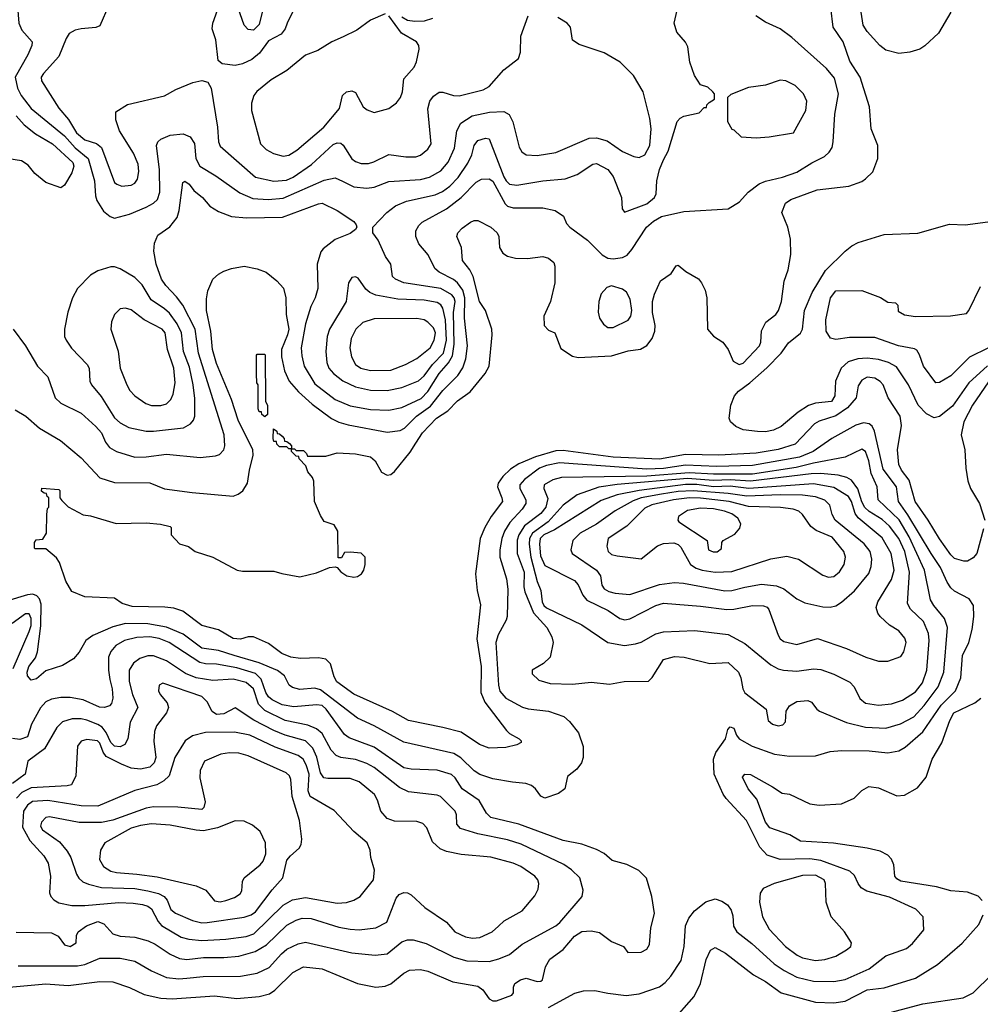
# Model space of a CAD drawing. Extents: x 997026 to 1115308, y 536381 to 619039.
# Tile 301 of 484: x 1051933 to 1057114, y 581923 to 587234. Entities that reach past the tile are written whole.
import ezdxf

# ---------------------------------------------------------------- set-up
doc = ezdxf.new("R2010")
doc.units = 0

msp = doc.modelspace()

# ---------------------------------------------------------------- linework, layer by layer
at = {"layer": '0CON20XD'}
for points in [[(1053240.6, 587275), (1053225, 587209.4), (1053195, 587178.5), (1053165, 587181.8), (1053144.8, 587204.8), (1053087.7, 587365)], [(1051922.5, 587305), (1051928.4, 587215), (1051945, 587178.7), (1052000.3, 587115), (1051999.1, 587095), (1051977.4, 587045), (1051909.6, 586925), (1051921.4, 586865), (1051941.1, 586825), (1051996, 586755), (1052175, 586607.4), (1052233.1, 586543.1), (1052302.7, 586485), (1052337.6, 586365), (1052341.6, 586285), (1052348.8, 586258.8), (1052385, 586201.4), (1052422.2, 586172.2), (1052445, 586164.4)], [(1054442.3, 584495), (1054416.9, 584435), (1054390.9, 584245), (1054401.5, 584155), (1054418.8, 584078.8), (1054398.7, 583895), (1054421.8, 583745), (1054420.3, 583605), (1054442.9, 583552.9), (1054559.7, 583399.7), (1054575, 583383.8), (1054627.5, 583355), (1054637.5, 583345), (1054637.5, 583335), (1054615, 583323.3), (1054555, 583308), (1054465, 583304.5), (1054414, 583325), (1054315, 583390.9), (1054215, 583416.1), (1054031.2, 583455), (1053945, 583503.1), (1053735, 583595.4), (1053643.1, 583663.1), (1053629, 583689), (1053609, 583759), (1053584.2, 583784.2), (1053545, 583791.6), (1053448.1, 583788.1), (1053395, 583795.4), (1053348, 583815), (1053275, 583868.6), (1053195, 583905.8), (1053165, 583905.8), (1053125, 583892.2), (1053085, 583895.6), (1053005, 583942.9), (1052915, 583966.9), (1052813.8, 584043.8), (1052765, 584059.5), (1052716.3, 584066.3), (1052539.5, 584069.5), (1052486.2, 584085), (1052445, 584114), (1052285, 584121.2), (1052215, 584150), (1052183.1, 584205), (1052147.3, 584307.3), (1052132.5, 584332.5), (1052075, 584380), (1052015, 584380), (1052012.5, 584385), (1052012.5, 584415), (1052021.7, 584428.3), (1052058.3, 584431.7), (1052077.5, 584465), (1052080, 584565), (1052083, 584597), (1052090, 584605), (1052090, 584655), (1052081.7, 584661.7), (1052078.3, 584678.3), (1052065, 584680), (1052051.7, 584691.7), (1052053, 584707), (1052145, 584700), (1052150, 584695), (1052150, 584655), (1052160.7, 584640.7), (1052195, 584606.7), (1052275, 584564), (1052315, 584557.5), (1052453.9, 584516.1), (1052615, 584520), (1052693.6, 584513.6), (1052745, 584500), (1052750, 584495), (1052750, 584455), (1052795, 584407.5), (1052843.6, 584393.6), (1052880, 584365), (1052975.9, 584335.9), (1053105.9, 584265.9), (1053135, 584260), (1053305, 584260), (1053347.1, 584247.1), (1053445, 584230), (1053535, 584251.2), (1053605, 584280), (1053635, 584282.5), (1053645, 584280), (1053666.1, 584256.1), (1053697.5, 584235), (1053735, 584228), (1053755, 584230.8), (1053776.2, 584245), (1053788.8, 584265), (1053796.7, 584295), (1053797.5, 584335), (1053775, 584356.7), (1053715, 584362.5), (1053685, 584360), (1053668.3, 584331.7), (1053651.7, 584331.7), (1053650, 584475), (1053629.3, 584509.3), (1053575, 584527.5), (1053555, 584560), (1053523.3, 584635), (1053520, 584745), (1053512.5, 584765), (1053487.5, 584795), (1053477.5, 584827.5), (1053440, 584865), (1053438.3, 584878.3), (1053425, 584880), (1053400, 584905), (1053400, 584920), (1053385, 584920), (1053375, 584930), (1053335, 584930), (1053320, 584945), (1053318.3, 584958.3), (1053305, 584960), (1053300, 584975), (1053301.7, 585028.3), (1053320, 585015), (1053321.7, 585001.7), (1053335, 585000), (1053348.3, 584988.3), (1053360, 584975), (1053361.7, 584961.7), (1053375, 584960), (1053388.3, 584948.3), (1053400, 584935), (1053400, 584920), (1053415, 584920), (1053425, 584910), (1053465, 584910), (1053480, 584895), (1053485, 584880), (1053585, 584880), (1053645, 584898), (1053745, 584892.5), (1053825, 584875.8), (1053851.2, 584855), (1053884.5, 584794.5), (1053915, 584776.7), (1053935, 584781.1), (1053955, 584797.5), (1054038.8, 584901.2), (1054070.1, 584949.9), (1054105.4, 585005), (1054181.8, 585085), (1054243.3, 585125), (1054295, 585178.2), (1054362.8, 585227.2), (1054443.8, 585326.2), (1054465.6, 585365), (1054482.5, 585535), (1054479.2, 585565), (1054445.6, 585665.6), (1054412.5, 585715), (1054379.8, 585849.8), (1054361.1, 585885), (1054322, 585935), (1054316, 586005), (1054292, 586065), (1054296.2, 586085), (1054319.7, 586110.3), (1054365, 586142), (1054385, 586152), (1054405, 586152), (1054475, 586115.7), (1054509.2, 586085), (1054517.5, 586065), (1054522, 586005), (1054538.8, 585975), (1054565, 585958), (1054607.3, 585947.3), (1054673, 585947), (1054755, 585957.5), (1054785, 585948), (1054813.8, 585925), (1054820, 585905), (1054820, 585815), (1054795.8, 585715), (1054760, 585635), (1054762.5, 585585), (1054785, 585560), (1054820, 585545), (1054851.7, 585461.7), (1054915, 585418.6), (1054945, 585413.1), (1055125, 585422), (1055215, 585447.5), (1055282.4, 585457.6), (1055315, 585477.1), (1055345, 585514), (1055358.9, 585555), (1055360, 585585), (1055347.1, 585655), (1055347.1, 585715), (1055357, 585753), (1055390, 585825), (1055446.7, 585865), (1055473.6, 585906.4), (1055485, 585910), (1055525.9, 585875.9), (1055595, 585836.2), (1055611.2, 585815), (1055630, 585775), (1055640, 585735), (1055643.3, 585565), (1055675, 585526.7), (1055725.7, 585495.7), (1055753.8, 585455), (1055781.7, 585391.7), (1055814.1, 585374.1), (1055835, 585381.2), (1055924.2, 585475), (1055931.4, 585495), (1055934.3, 585555.7), (1055957.3, 585602.7), (1056011.2, 585645), (1056025.8, 585665), (1056042.9, 585715), (1056055.7, 585824.3), (1056077.5, 585885), (1056092.7, 585967.3), (1056090.3, 586050.3), (1056075.8, 586115), (1056044.2, 586195), (1056064.4, 586245.6), (1056093.3, 586265), (1056235, 586316.5), (1056405, 586335.7), (1056475, 586361.4), (1056494.5, 586375.5), (1056535.6, 586414.4), (1056560.8, 586485), (1056560.8, 586555), (1056525.8, 586645.8), (1056516, 586765), (1056466.7, 586925), (1056410.5, 587010.5), (1056375.6, 587115), (1056320.8, 587195), (1056308.7, 587298.7)], [(1052415, 587312.5), (1052365, 587202), (1052345, 587193.1), (1052265, 587186), (1052232.7, 587177.3), (1052200.5, 587159.5), (1052185, 587132.5), (1052143.7, 587036.3), (1052061.1, 586945), (1052049.4, 586925), (1052051.4, 586905), (1052145, 586756.7), (1052196.7, 586696.7), (1052240.7, 586625), (1052285, 586586.5), (1052347.5, 586567.5), (1052374.5, 586544.5), (1052445, 586356.9), (1052456.6, 586346.6), (1052485, 586337.3)], [(1053404.2, 587275), (1053375.9, 587215.9), (1053364.4, 587185), (1053344, 587156), (1053275, 587120.4), (1053226.1, 587053.9), (1053185, 587020), (1053135, 586996.5), (1053095, 586986.9), (1053025, 586996.7), (1053004, 587014), (1052991.4, 587125), (1052971.9, 587185), (1052974.4, 587215), (1053000.4, 587285)], [(1054874.7, 586375.3), (1054940.2, 586399.8), (1055025, 586455.6), (1055045, 586458.1), (1055105, 586425.8), (1055135, 586388), (1055179.2, 586275), (1055182, 586215), (1055195, 586196.7), (1055315, 586240.5), (1055357.1, 586275), (1055365.3, 586295), (1055369.1, 586365), (1055385, 586426), (1055405, 586479.2), (1055430.5, 586525), (1055479.2, 586685), (1055495, 586703.8), (1055515, 586713.3), (1055598.3, 586731.7), (1055625, 586760), (1055638.3, 586761.7), (1055640, 586775), (1055651.7, 586788.3), (1055680, 586805), (1055680, 586835), (1055672.5, 586845), (1055645, 586870), (1055605, 586883.3), (1055573.2, 586933.2), (1055547.1, 587005), (1055537.3, 587087.3), (1055524.1, 587114.1), (1055477.7, 587167.7), (1055463.8, 587215), (1055480, 587285)], [(1056955.3, 587275), (1056888.1, 587161.9), (1056815, 587092.7), (1056787.5, 587075), (1056735, 587058.8), (1056675, 587052.5), (1056605, 587070.5), (1056571.9, 587095), (1056505, 587170), (1056483.2, 587205), (1056471.8, 587275)], [(1051909.5, 585129.5), (1051965.7, 585095), (1052040.3, 585030.3), (1052153.8, 584963.8), (1052265, 584870.5), (1052365, 584762.9), (1052445, 584737.1), (1052635, 584736.2), (1052715, 584703.1), (1052863.4, 584683.4), (1053085, 584664.4), (1053112, 584675), (1053136.5, 584693.5), (1053162.7, 584735), (1053172, 584805), (1053193.1, 584885), (1053191.4, 584915), (1053110.9, 585075), (1053075.5, 585185.5), (1052995, 585380), (1052974.2, 585455.8), (1052964.1, 585554.1), (1052941.8, 585665), (1052941.7, 585728.3), (1052948.3, 585771.7), (1052976, 585835), (1053005, 585862), (1053035, 585878), (1053075, 585892.5), (1053145, 585905.8), (1053215, 585890.8), (1053262.1, 585872.1), (1053320, 585825), (1053355.4, 585785.4), (1053368.9, 585735), (1053371.3, 585645), (1053384.3, 585565), (1053378, 585535), (1053344.8, 585454.8), (1053345.2, 585415), (1053361, 585341), (1053387.1, 585285), (1053436.5, 585226.5), (1053510.6, 585160.6), (1053615, 585083.4), (1053655, 585063.6), (1053705, 585048.8), (1053915, 585009.7), (1053985, 585018), (1054009.3, 585030.7), (1054073.2, 585095), (1054149.4, 585150.6), (1054215.3, 585235), (1054296.3, 585315), (1054322.6, 585357.4), (1054338.9, 585405), (1054347.8, 585475), (1054333, 585625), (1054335.1, 585735), (1054322.7, 585775), (1054295, 585815.7), (1054273.1, 585833.1), (1054195, 585872), (1054172.4, 585892.4), (1054135.9, 585965.9), (1054086.7, 586025), (1054070, 586065), (1054070, 586095), (1054085.9, 586124.1), (1054105, 586141.8), (1054236.1, 586213.9), (1054314.8, 586275.2), (1054395, 586358.9), (1054425, 586373.4), (1054465, 586375.9), (1054485, 586362.9), (1054550.9, 586240.9), (1054565, 586228), (1054595, 586218.8), (1054755, 586219.3), (1054821.2, 586205), (1054866.7, 586175), (1054882.5, 586135), (1054900, 586115), (1054995.8, 586045), (1055075, 585966), (1055105, 585948), (1055135, 585944.2), (1055185, 585952.5), (1055208.9, 585965), (1055235, 585995.5), (1055313.8, 586116.2), (1055351.6, 586148.4), (1055395, 586173.6), (1055515, 586199.2), (1055755, 586214.4), (1055815, 586251.4), (1055861.8, 586305), (1055921.3, 586348.7), (1055955, 586363.5), (1056048, 586385), (1056125, 586411.3), (1056205, 586461.8), (1056274.2, 586495.7), (1056299.9, 586520.1), (1056314.6, 586545), (1056321.5, 586575), (1056329.1, 586725), (1056350.2, 586835), (1056328.2, 586918.2), (1056285, 586970.4), (1056097.9, 587137.9), (1056035, 587185.7), (1055955, 587222), (1055903.3, 587255)], [(1052445, 586164.4), (1052525, 586186.2), (1052616, 586224), (1052655, 586244), (1052676.1, 586265), (1052688.6, 586305), (1052688, 586425), (1052670.9, 586555), (1052678.9, 586575), (1052695, 586590.7), (1052745, 586612.1), (1052815, 586618.2), (1052852.7, 586602.7), (1052876.6, 586566.6), (1052882.6, 586485), (1052905, 586444.6), (1052991.8, 586391.8), (1053120.5, 586300.5), (1053190.7, 586270.7), (1053274.4, 586264.4), (1053355, 586272.2), (1053575, 586368.8), (1053635, 586382), (1053675, 586363.3), (1053735, 586332.9), (1053805, 586325.9), (1053845, 586330.9), (1053925, 586361.2), (1054095, 586371.8), (1054144.1, 586385.9), (1054205, 586420), (1054243.7, 586466.3), (1054277.7, 586542.3), (1054290.8, 586635), (1054313.3, 586676.7), (1054374.1, 586715.9), (1054466.5, 586736.5), (1054545, 586739.6), (1054573.3, 586723.2), (1054593.3, 586683.3), (1054627.6, 586547.6), (1054641.9, 586521.9), (1054665.3, 586505.3), (1054725, 586501.3), (1054825, 586517.3), (1055005.2, 586594.8), (1055045, 586597.3), (1055101.5, 586581.5), (1055185, 586523.4), (1055245, 586496.2), (1055275, 586491.2), (1055304.7, 586505.3), (1055331.9, 586555), (1055338.6, 586645), (1055332.2, 586702.2), (1055295.8, 586845), (1055243.4, 586933.4), (1055172, 587005), (1055086, 587056), (1054950.5, 587100.5), (1054915, 587124.3), (1054904.5, 587195), (1054885.5, 587215), (1054835, 587247.1)], [(1052485, 586337.3), (1052535, 586341.8), (1052555, 586353.1), (1052569.1, 586375), (1052575.4, 586415), (1052571.8, 586455), (1052547.8, 586515), (1052471.4, 586635), (1052452.5, 586695), (1052452.4, 586737.6), (1052515, 586777.8), (1052715, 586824), (1052775, 586858.6), (1052866.7, 586895), (1052915, 586905.7), (1052947.3, 586897.3), (1052965.6, 586865.6), (1053000.9, 586655), (1053005.5, 586575), (1053015, 586551.9), (1053205, 586385.5), (1053304.2, 586364.2), (1053371.8, 586368.2), (1053409.1, 586385), (1053506.8, 586453.2), (1053625, 586560.5), (1053645, 586570.5), (1053665, 586567.8), (1053678.5, 586558.5), (1053725, 586483.1), (1053745, 586468.9), (1053775, 586459.1), (1053815, 586459.6), (1053843.1, 586466.9), (1053925, 586506.5), (1054015.5, 586494.5), (1054070, 586495), (1054095, 586502.9), (1054135, 586535.7), (1054153.1, 586565), (1054134.4, 586754.4), (1054145.7, 586795), (1054165, 586822.5), (1054195, 586843.1), (1054215, 586844.4), (1054272.5, 586825), (1054303.6, 586823.6), (1054433.4, 586856.6), (1054466.2, 586875), (1054545, 586964), (1054623.3, 587025), (1054635, 587060), (1054636.7, 587145), (1054676.2, 587255)], [(1053905, 587266.8), (1053825, 587231.6), (1053751.8, 587178.2), (1053677.8, 587142.2), (1053617.5, 587115), (1053541.4, 587068.6), (1053475, 587043.3), (1053375, 586960), (1053289.5, 586910.5), (1053212.3, 586847.7), (1053195.6, 586825), (1053184.4, 586785), (1053183.6, 586745), (1053232.9, 586565), (1053263.4, 586533.4), (1053302.8, 586512.8), (1053355, 586498)], [(1053355, 586498), (1053385, 586504.1), (1053429, 586531), (1053573.1, 586655), (1053658.1, 586755), (1053674.2, 586825), (1053696.2, 586845), (1053725, 586850), (1053745, 586841.4), (1053785.6, 586765), (1053807.4, 586747.4), (1053845, 586733.5), (1053925, 586755.5), (1053965, 586785.6), (1053987.9, 586815), (1053997.7, 586845), (1054005.6, 586915), (1054061.1, 586978.9), (1054073.3, 587006.7), (1054087.5, 587075), (1054085.4, 587095.4), (1054074.4, 587115), (1053992.5, 587162.5), (1053925, 587256)], [(1054159.1, 587240.9), (1054115, 587227.4), (1054065, 587224.4), (1054025, 587230.9), (1053995, 587248.4)], [(1055905, 586598), (1055975, 586603.3), (1056106.2, 586623.8), (1056173.8, 586745), (1056178, 586795), (1056160, 586835), (1056115, 586880), (1056065, 586903.8), (1056035, 586908.8), (1055955, 586881.2), (1055865, 586868.8), (1055768.3, 586831.7), (1055750, 586815), (1055750, 586685), (1055773.6, 586643.6), (1055785, 586640), (1055825, 586602.5), (1055905, 586598)], [(1051915, 586716.1), (1051958, 586668), (1052018.4, 586618.4), (1052109.6, 586565), (1052219.6, 586465), (1052225.4, 586444.6), (1052215, 586408.8), (1052175, 586342.5), (1052155, 586326.7), (1052075, 586355.6), (1052015.7, 586405), (1051979.8, 586449.8), (1051942.4, 586472.4), (1051805, 586494.8)], [(1051898, 585565), (1051964.3, 585475), (1052029.5, 585365), (1052085, 585308.6), (1052125.5, 585195), (1052155.3, 585165.3), (1052265, 585111.5), (1052345, 585040.5), (1052374.6, 585005), (1052395.4, 584955), (1052417.5, 584927.5), (1052455, 584904.5), (1052555, 584875.4), (1052615, 584876.1), (1052725, 584891.5), (1052906.6, 584873.4), (1052988.7, 584881.3), (1053010.7, 584889.3), (1053034.3, 584915), (1053039.4, 584935), (1053036.9, 584995), (1052897, 585435), (1052879.6, 585565), (1052813.8, 585693.8), (1052779.9, 585739.9), (1052721, 585801), (1052698.6, 585835), (1052669.1, 585915), (1052656.9, 585985), (1052661.2, 586028.8), (1052678.1, 586071.9), (1052743.4, 586116.6), (1052781.9, 586168.1), (1052793.6, 586205), (1052813.3, 586356.7), (1052825, 586364), (1052847.8, 586347.8), (1052873.1, 586313.1), (1052919.2, 586275), (1052958.9, 586228.9), (1053005, 586199.4), (1053075, 586172.5), (1053156.1, 586166.1), (1053350.2, 586169.8), (1053545, 586241.8), (1053565, 586244.5), (1053646, 586205), (1053735.8, 586145.8), (1053748.3, 586128.3), (1053752.5, 586115), (1053745, 586103.3), (1053715, 586082), (1053635, 586048.6), (1053570.7, 585999.3), (1053558.3, 585981.7), (1053537.1, 585915), (1053541.5, 585785), (1053527.5, 585735), (1053502.8, 585687.2), (1053475, 585593.8), (1053452, 585465), (1053455, 585421.2), (1053467.3, 585365), (1053525, 585269.6), (1053635, 585185.3), (1053715, 585151.4), (1053825, 585131.8), (1053925, 585128.6), (1053995, 585143.1), (1054098.9, 585191.1), (1054135, 585229.7), (1054195, 585325.9), (1054247, 585383), (1054268, 585422), (1054277.3, 585485), (1054273.3, 585655), (1054282.7, 585715), (1054277.5, 585735), (1054265, 585751.1), (1054205, 585785.2), (1054005.3, 585815.3), (1053960, 585835), (1053945, 585850), (1053935.7, 585915), (1053907, 585957), (1053866, 586046), (1053838, 586085), (1053838.8, 586115), (1053914.2, 586195), (1053959.8, 586230.2), (1054018.8, 586255), (1054175, 586289.2), (1054213, 586307), (1054252.9, 586337.1), (1054297.5, 586382.5), (1054349.9, 586460.1), (1054371.5, 586505), (1054385, 586556.2), (1054405, 586582.5), (1054445, 586596.2), (1054465, 586592.5), (1054545, 586386.4), (1054556.5, 586365), (1054575, 586348), (1054615, 586342.7), (1054755, 586365.3), (1054874.7, 586375.3)], [(1057152.9, 585367.1), (1057051.7, 585275), (1056965, 585150.3), (1056895, 585094.6), (1056865, 585086.9), (1056825, 585107.7), (1056778.7, 585155), (1056727.3, 585265), (1056662.3, 585362.3), (1056619.5, 585385), (1056565, 585401), (1056505, 585409), (1056454.2, 585405.8), (1056401.1, 585388.9), (1056364.7, 585355), (1056333.1, 585285), (1056329.7, 585205), (1056312.5, 585175), (1056225, 585165.9), (1056187.2, 585152.8), (1056132.5, 585117.5), (1056040.1, 585039.9), (1055999.8, 585020.2), (1055955, 585011.8), (1055912.6, 585012.6), (1055835, 585021.5), (1055795, 585040.6), (1055767.1, 585065), (1055759.4, 585085), (1055768.7, 585155), (1055788.9, 585205), (1055810, 585230), (1055872.2, 585275), (1055962.8, 585357.2), (1056039.7, 585435), (1056079.5, 585490.5), (1056145, 585542.9), (1056155.8, 585565), (1056165.7, 585665), (1056207.1, 585762.9), (1056278.8, 585881.2), (1056385, 585985.7), (1056422, 586015), (1056455, 586031.9), (1056595, 586075.8), (1056777.7, 586082.3), (1056949.1, 586130.9), (1057031.9, 586128.1), (1057235, 586155.3)], [(1052655, 585014.1), (1052817.4, 585032.6), (1052854.7, 585055.3), (1052870.9, 585075), (1052877.7, 585095), (1052878.8, 585191.2), (1052869.6, 585265), (1052849.8, 585359.8), (1052817.8, 585445), (1052806, 585545), (1052783.6, 585593.6), (1052740.8, 585650.8), (1052715, 585675.3), (1052643.3, 585723.3), (1052594.8, 585804.8), (1052555, 585843.6), (1052475, 585890), (1052445, 585900.6), (1052425, 585900.6), (1052355, 585879.2), (1052315, 585856), (1052245.5, 585784.5), (1052218.6, 585735), (1052192.6, 585657.4), (1052175.6, 585564.4), (1052175.6, 585525), (1052184.3, 585505), (1052213, 585463), (1052297.8, 585375), (1052307.5, 585355), (1052312.5, 585285), (1052321.5, 585265), (1052372.1, 585202.1), (1052445, 585087.5), (1052475, 585060.4), (1052522, 585035), (1052615, 585015.3), (1052655, 585014.1)], [(1053915, 585234.7), (1053995, 585250.3), (1054085, 585286.4), (1054115, 585312.9), (1054159, 585375), (1054219.7, 585435), (1054234.5, 585505), (1054229.8, 585615), (1054215, 585679.2), (1054205, 585695.9), (1054185, 585709.5), (1054115, 585722.2), (1053973.1, 585726.9), (1053855, 585749.1), (1053822.6, 585762.6), (1053800, 585780), (1053759.8, 585839.8), (1053745, 585846.9), (1053725, 585843.1), (1053707.3, 585815), (1053693.4, 585715), (1053604.8, 585565.2), (1053591.2, 585525), (1053584.1, 585445), (1053590.3, 585385), (1053600, 585355), (1053625.6, 585325.6), (1053676.8, 585286.8), (1053744.8, 585254.8), (1053826.2, 585236.2), (1053915, 585234.7)], [(1055135, 585573.2), (1055215, 585614.1), (1055229.8, 585635), (1055234.3, 585665.7), (1055226.8, 585726.8), (1055206.2, 585765), (1055185, 585780), (1055125, 585798.6), (1055100.9, 585789.1), (1055069.5, 585755), (1055056.9, 585715), (1055053.5, 585656.5), (1055060.5, 585625), (1055082.5, 585592.5), (1055105, 585574.7), (1055135, 585573.2)], [(1057158.6, 585465), (1057056.3, 585413.7), (1056955, 585312.5), (1056895, 585278), (1056875, 585276.2), (1056807.5, 585365), (1056787, 585427), (1056771.2, 585451.2), (1056758.8, 585458.8), (1056672.5, 585475), (1056545, 585520), (1056409.1, 585520.9), (1056335, 585508.6), (1056305.7, 585515.7), (1056283.1, 585555), (1056281.1, 585615), (1056307.3, 585735), (1056335, 585771.4), (1056475, 585772.9), (1056575.9, 585735.9), (1056615, 585710), (1056657, 585707), (1056670, 585695), (1056671.7, 585661.7), (1056705, 585642.5), (1056765, 585633.8), (1056953.6, 585636.4), (1057039.5, 585650.5), (1057053.3, 585665), (1057116, 585795)], [(1052645, 585153.5), (1052695, 585153.8), (1052725, 585161.8), (1052748.2, 585185), (1052761.2, 585215), (1052771.3, 585275), (1052764.2, 585355), (1052731.4, 585455), (1052718.7, 585545), (1052701.1, 585565), (1052605.3, 585615.3), (1052535, 585670), (1052505, 585678.6), (1052475, 585674), (1052444, 585645), (1052429.2, 585605), (1052424.2, 585564.2), (1052464.1, 585445.9), (1052474.5, 585355), (1052510.9, 585265), (1052527.8, 585235), (1052555, 585205.7), (1052614, 585165), (1052645, 585153.5)], [(1053825, 585341.4), (1053935, 585344.7), (1054014.2, 585375), (1054075, 585407.7), (1054147.7, 585465), (1054169.6, 585505), (1054175.3, 585545), (1054165, 585572.9), (1054135, 585603.5), (1054115, 585615.4), (1054075, 585623.1), (1053845, 585621.2), (1053785, 585600.5), (1053745.6, 585565), (1053722.1, 585515), (1053714.6, 585465), (1053723.8, 585415), (1053745, 585374.4), (1053772.5, 585355), (1053825, 585341.4)], [(1053255, 585092.5), (1053240, 585105), (1053238.3, 585118.3), (1053225, 585120), (1053220, 585135), (1053220, 585265), (1053212.5, 585275), (1053210, 585325), (1053210, 585425), (1053215, 585430), (1053255, 585430), (1053256.7, 585425), (1053260, 585175), (1053270, 585155), (1053270, 585105), (1053255, 585092.5)], [(1057132, 584488), (1057095.3, 584354.7), (1057075, 584331.4), (1057045, 584313.1), (1057025, 584313.1), (1056975, 584328.5), (1056955, 584347.5), (1056895, 584433.5), (1056832.5, 584535), (1056763.1, 584635), (1056730.8, 584750.8), (1056689.6, 584805), (1056674.7, 584835), (1056668.2, 584915), (1056689.1, 585045), (1056681.5, 585095), (1056618.2, 585195), (1056591.1, 585265), (1056575, 585283.1), (1056545, 585300), (1056505, 585305.5), (1056475, 585290.6), (1056455, 585260), (1056444.5, 585195), (1056398.4, 585141.6), (1056335, 585097.3), (1056245, 585068.6), (1056220, 585055), (1056115, 584945.3), (1056025, 584915.6), (1055905, 584896), (1055705, 584885.6), (1055525, 584888.5), (1055385, 584863.9), (1055134.6, 584874.6), (1054865, 584911), (1054825, 584908.2), (1054715, 584877), (1054625, 584839.1), (1054580.6, 584809.4), (1054539.3, 584770.7), (1054513.6, 584735), (1054509.6, 584715), (1054534.6, 584654.6), (1054536.7, 584635), (1054476.9, 584555), (1054442.3, 584495)], [(1057158.5, 585281.5), (1057071.7, 585155), (1057024.7, 585065), (1057010.8, 584995), (1057030.4, 584915), (1057035.9, 584815), (1057047, 584747), (1057061.5, 584705), (1057109.6, 584625), (1057138.2, 584535)], [(1054785, 581906.4), (1054927.4, 581982.6), (1054974.7, 581995.3), (1055035, 581998.2), (1055105, 581982.7), (1055205, 581970.8), (1055275, 581980), (1055385, 582017.9), (1055415, 582040), (1055445.5, 582075), (1055501.3, 582158.7), (1055517.8, 582235), (1055524.1, 582345.9), (1055541.9, 582388.1), (1055572.4, 582427.6), (1055634.2, 582475.8), (1055685, 582492.1), (1055720.4, 582480.4), (1055750.5, 582460.5), (1055770.9, 582430.9), (1055778.9, 582401.1), (1055783.5, 582345), (1055801.5, 582315), (1055881.8, 582251.8), (1056001.8, 582141.8), (1056055.8, 582105.8), (1056125, 582070.2), (1056215, 582047.9), (1056325, 582046.9), (1056385, 582057.5), (1056515.5, 582114.5), (1056605, 582185.3), (1056716.3, 582223.7), (1056748.5, 582251.5), (1056809.4, 582325), (1056805.6, 582395), (1056767.1, 582437.1), (1056625, 582500.7), (1056503.1, 582533.1), (1056472, 582552), (1056454.8, 582574.8), (1056435, 582617.3), (1056411.4, 582641.4), (1056255, 582698.5), (1056195, 582707.5), (1056035, 582704.7), (1055965, 582727.1), (1055925, 582771.5), (1055853.9, 582913.9), (1055743.1, 583033.1), (1055727.2, 583057.2), (1055679.2, 583165), (1055675.9, 583245), (1055688.8, 583281.2), (1055740, 583355), (1055752, 583405), (1055765, 583420), (1055785, 583412.5), (1055798.8, 583375), (1055813.8, 583355), (1055884.3, 583315), (1056005, 583273.2), (1056085, 583260.9), (1056225, 583264.4), (1056303.9, 583286.1), (1056365, 583293.2), (1056515, 583291.2), (1056615, 583280.4), (1056675, 583290.5), (1056709.3, 583310.7), (1056805, 583393.3), (1056903.3, 583536.7), (1056981.2, 583615), (1057008.7, 583685), (1057018.4, 583805), (1057051.6, 583875), (1057070.8, 583945), (1057079.4, 584015), (1057078.2, 584075), (1057055, 584110.6), (1056975, 584152.5), (1056955, 584169.1), (1056935, 584199.5), (1056899.4, 584279.4), (1056848.5, 584355), (1056723.7, 584563.7), (1056673, 584635), (1056661.9, 584715), (1056590.2, 584810.2), (1056544.4, 585014.4), (1056531.1, 585041.1), (1056514.7, 585054.7), (1056485, 585060), (1056443.3, 585046.7), (1056313.9, 584976.1), (1056213.8, 584905), (1056138.5, 584875), (1055885, 584830.5), (1055693.6, 584823.6), (1055525, 584830.7), (1055405, 584813.6), (1055315, 584809.8), (1054845, 584843.9), (1054775, 584830), (1054736.1, 584815), (1054655.9, 584754.1), (1054631.2, 584725), (1054630, 584705), (1054664.1, 584645), (1054663.4, 584625), (1054643.5, 584595), (1054577, 584523), (1054548.1, 584475), (1054533.4, 584436.6), (1054522.3, 584375), (1054523.7, 584335), (1054558.7, 584218.7), (1054566.8, 584163.2), (1054562.1, 584015), (1054556.9, 583995), (1054513.5, 583916.5), (1054501.9, 583875), (1054515.5, 583645.5), (1054522.7, 583612.7), (1054555, 583575.3), (1054645, 583525.3), (1054675, 583516.5), (1054785, 583503.8), (1054868, 583475), (1054899.4, 583449.4), (1054947.6, 583387.6), (1054973, 583313), (1054972.9, 583255), (1054964.3, 583225), (1054937.6, 583192.4), (1054887.7, 583152.3), (1054873.6, 583086.4), (1054839.7, 583060.3), (1054765, 583035.7), (1054745, 583045.8), (1054715.4, 583085.4), (1054693, 583103), (1054663.9, 583113.9), (1054591.8, 583121.8), (1054485, 583139.6), (1054415, 583163.2), (1054385, 583183.1), (1054312.8, 583252.8), (1054275, 583275.8), (1054005, 583337.8), (1053845, 583425.3), (1053755, 583467.1), (1053555, 583620), (1053525, 583629.4), (1053445, 583621.5), (1053405, 583631.9), (1053386.2, 583645), (1053361.9, 583695), (1053324.1, 583724.1), (1053225, 583764.8), (1053090, 583805), (1053005, 583831.4), (1052915, 583844.8), (1052815, 583919), (1052725, 583958.3), (1052625, 583975.9), (1052505, 583977.4), (1052435, 583959.3), (1052328.1, 583911.9), (1052290.5, 583885), (1052255, 583822), (1052223.6, 583786.4), (1052165, 583751.5), (1052075, 583722.1), (1052025, 583678.5), (1051995, 583672), (1051975.3, 583695), (1051973, 583715), (1051983.3, 583745), (1052018.7, 583791.3), (1052029.1, 583825), (1052046.9, 583965), (1052048.9, 584081.1), (1052040, 584110), (1052026.3, 584126.3), (1052005, 584134.8), (1051975, 584132.7), (1051862.5, 584097.5)], [(1056605, 583413.5), (1056684.3, 583435.7), (1056755, 583473.3), (1056812.3, 583535), (1056886.8, 583635), (1056917.6, 583715), (1056938, 583955), (1056921.5, 584005), (1056862.9, 584075), (1056845.4, 584105), (1056814.2, 584265), (1056730.9, 584445), (1056676.1, 584536.1), (1056564, 584645), (1056557.2, 584715), (1056526.4, 584786.4), (1056513, 584855), (1056495.2, 584905.2), (1056475, 584918.2), (1056385, 584875.3), (1056215, 584842.9), (1056121.5, 584818.5), (1055885, 584783.7), (1055675, 584782.4), (1055545, 584790.7), (1055315, 584771.7), (1054855.3, 584764.7), (1054808.1, 584751.9), (1054761.5, 584725), (1054759.6, 584705), (1054782.5, 584652.5), (1054770.8, 584605), (1054745, 584570.7), (1054656.5, 584503.5), (1054624.8, 584455), (1054616.6, 584426.6), (1054617, 584355), (1054653.7, 584255), (1054652.4, 584175), (1054658.2, 584148.2), (1054704.9, 584034.9), (1054776.2, 583955), (1054803.3, 583905), (1054810.6, 583875), (1054794, 583795), (1054759.1, 583760.9), (1054697.5, 583725), (1054697.5, 583705), (1054732.5, 583672.5), (1054795, 583654.4), (1054915, 583650.5), (1055015, 583660.5), (1055115, 583650), (1055194.1, 583664.1), (1055325, 583666.2), (1055344.3, 583685.7), (1055405, 583783.8), (1055465, 583798.9), (1055517.5, 583795), (1055655, 583760.8), (1055755, 583766.9), (1055810, 583715), (1055822.2, 583685), (1055832.9, 583625), (1055843.7, 583603.7), (1055958.8, 583515), (1055970, 583455), (1055993.3, 583435), (1056025, 583425.6), (1056048.9, 583431.1), (1056063.2, 583446.8), (1056067.1, 583505), (1056086, 583534), (1056125, 583556.5), (1056185, 583561.2), (1056203.9, 583553.9), (1056232, 583515), (1056246.2, 583505), (1056392.6, 583442.6), (1056495, 583417.3), (1056605, 583413.5)], [(1056565, 583537.1), (1056635, 583544.2), (1056695, 583563.1), (1056765, 583609.6), (1056802.1, 583657.9), (1056826.8, 583725), (1056838.7, 583885), (1056834.1, 583924.1), (1056807.7, 583987.7), (1056738.2, 584055), (1056721.6, 584085), (1056732.3, 584255), (1056707.6, 584365), (1056675, 584436.5), (1056625, 584501.8), (1056585, 584538.4), (1056515, 584581.1), (1056492.3, 584602.3), (1056475, 584633.8), (1056454, 584704), (1056420.3, 584750.3), (1056395, 584765.7), (1056348, 584778), (1056255, 584787.2), (1056202, 584785), (1055875, 584744.7), (1055765, 584752.1), (1055675, 584749.1), (1055535, 584759.1), (1055155, 584727.7), (1055057.7, 584712.3), (1054939.4, 584670.6), (1054865, 584616.5), (1054783.5, 584526.5), (1054698.7, 584465), (1054683.7, 584435), (1054681.8, 584405), (1054690.4, 584335), (1054724.3, 584204.3), (1054744.8, 584155), (1054751.7, 584095), (1054760.5, 584075), (1054775, 584062.3), (1054965, 583970), (1055105, 583874.6), (1055195, 583858.5), (1055255, 583866.9), (1055285, 583876.2), (1055365, 583921.1), (1055405, 583932.7), (1055575, 583939.1), (1055755, 583918.9), (1055845, 583870), (1055985, 583753.8), (1056025, 583733.1), (1056053.8, 583726.2), (1056125, 583721.1), (1056215, 583733.3), (1056255, 583728.7), (1056325, 583704), (1056411.3, 583661.3), (1056434.7, 583635), (1056465, 583572.2), (1056495, 583547.7), (1056565, 583537.1)], [(1056615, 583774.4), (1056685, 583799.2), (1056701.4, 583825), (1056714.4, 583875), (1056707.8, 583897.8), (1056675, 583938), (1056625, 583969.2), (1056574.4, 584014.4), (1056562.4, 584032.4), (1056553.6, 584063.6), (1056562.5, 584095), (1056634.8, 584215.2), (1056649.4, 584265), (1056633.8, 584355), (1056585, 584440), (1056455, 584546.5), (1056439.9, 584569.9), (1056419.7, 584635), (1056403.2, 584663.2), (1056325, 584711), (1056215, 584730.3), (1055865.3, 584705.3), (1055765, 584717.5), (1055675, 584715.4), (1055585, 584726.7), (1055525, 584727.3), (1055275, 584695.7), (1055155, 584672), (1055069.2, 584640.8), (1054817.6, 584482.4), (1054760, 584455), (1054741.2, 584435), (1054737.2, 584405), (1054743.1, 584343.1), (1054765, 584289.6), (1054925, 584208.8), (1054946, 584186), (1054970.2, 584130.2), (1054992.6, 584102.6), (1055106.8, 584046.8), (1055170.8, 584005), (1055197, 583997), (1055225, 584002.3), (1055364.8, 584075.2), (1055405, 584087.1), (1055605, 584071.6), (1055747.7, 584052.3), (1055785.9, 584054.1), (1055885, 584074.5), (1055945, 584073.5), (1055965, 584065.6), (1055973.7, 584053.7), (1056024, 583914), (1056035.8, 583895), (1056055, 583881.1), (1056125, 583864.5), (1056236.3, 583896.3), (1056392.1, 583842.1), (1056496.2, 583795), (1056565, 583774.4), (1056615, 583774.4)], [(1056305, 584064.6), (1056335, 584072.9), (1056365, 584091.8), (1056435.6, 584154.4), (1056512.8, 584247.2), (1056526.6, 584285), (1056529.4, 584325), (1056519.7, 584365), (1056487.1, 584407.1), (1056331.5, 584535), (1056314.6, 584565), (1056302.1, 584615), (1056275, 584642.2), (1056225, 584660.6), (1056155, 584669.8), (1056035, 584671.9), (1055855, 584663.6), (1055755, 584679), (1055565, 584692.6), (1055485, 584689.1), (1055395.3, 584675.3), (1055285, 584655.1), (1055241.6, 584638.4), (1055145.5, 584585), (1055045, 584513.2), (1054956.2, 584465), (1054917.3, 584425), (1054905.5, 584375), (1054913.3, 584355), (1055044.5, 584265), (1055066.5, 584235), (1055073.5, 584185), (1055085.5, 584165), (1055110.3, 584150.3), (1055145, 584141), (1055225, 584133.2), (1055385, 584188.4), (1055465, 584198.4), (1055513.3, 584195), (1055735.7, 584154.3), (1055775, 584155.2), (1055845, 584173.8), (1055935, 584190), (1056015, 584179.7), (1056054.2, 584164.3), (1056125, 584111.2), (1056168.8, 584088.8), (1056265, 584067.1), (1056305, 584064.6)], [(1056295, 584228.2), (1056325, 584231.2), (1056354.7, 584255.3), (1056380, 584295), (1056386.7, 584335), (1056378.7, 584365), (1056315, 584442.2), (1056229.8, 584479.8), (1056199.9, 584499.9), (1056155, 584564.5), (1056135, 584582.5), (1056105, 584594.7), (1056036, 584604), (1055865, 584609), (1055760, 584635), (1055605, 584654.1), (1055545.3, 584654.7), (1055459.4, 584645), (1055343.3, 584616.7), (1055305, 584599.3), (1055208, 584502), (1055106.5, 584435), (1055100.5, 584395), (1055106.7, 584365), (1055125, 584349.6), (1055155, 584341.8), (1055285, 584326), (1055373.6, 584396.4), (1055405, 584408.5), (1055461.7, 584411.7), (1055485, 584403.3), (1055499, 584389), (1055551.1, 584295), (1055581.1, 584275), (1055615, 584264.8), (1055685, 584254.3), (1055775, 584257.9), (1055985, 584326.5), (1056070.3, 584340.3), (1056134.6, 584324.6), (1056265, 584237.5), (1056295, 584228.2)], [(1055673.6, 584363.6), (1055695, 584364.4), (1055718.3, 584381.7), (1055720, 584415), (1055726.7, 584425), (1055790.7, 584459.3), (1055818.1, 584491.9), (1055823.3, 584515), (1055805.8, 584545.8), (1055775, 584568.4), (1055735, 584582.8), (1055675, 584595.5), (1055605, 584599.8), (1055535, 584586.7), (1055487.5, 584555), (1055482.5, 584535), (1055489.2, 584525), (1055641.2, 584425), (1055648.8, 584375), (1055673.6, 584363.6)], [(1051897.7, 583735), (1051985, 583934.3), (1051995, 583966.2), (1051996.1, 584005), (1051985, 584029.4), (1051965, 584029.1), (1051892.6, 583977.4)], [(1051815, 582010.5), (1052075, 582032.9), (1052195, 582023.8), (1052365, 582045.4), (1052435, 582044.6), (1052525, 582013.8), (1052605.3, 581975.3), (1052695, 581956.6), (1052755, 581953.4), (1052985, 581969.2), (1053105.3, 581954.7), (1053224.7, 581964.7), (1053280.6, 581979.4), (1053309.8, 582000.2), (1053406.9, 582095), (1053465, 582124.5), (1053565, 582115.4), (1053756.2, 582035), (1053855, 582016.2), (1053905, 582021.5), (1053935, 582033.8), (1054005, 582091.5), (1054035, 582106.5), (1054095, 582110.5), (1054135, 582102.5), (1054268.8, 582045), (1054405, 582020.9), (1054431.2, 582001.2), (1054465, 581952.1), (1054485, 581941.6), (1054505, 581941.6), (1054587.9, 581972.1), (1054596.2, 581985), (1054596.2, 582015), (1054603.8, 582035), (1054633.8, 582055), (1054665, 582064.4), (1054725, 582046), (1054745, 582048), (1054753.8, 582055), (1054770, 582125), (1054792.4, 582167.6), (1054865, 582219.2), (1054925, 582290.5), (1054965, 582315.5), (1055015, 582318.9), (1055060.9, 582310.9), (1055125, 582261.2), (1055190, 582235), (1055213, 582203), (1055285, 582204), (1055315, 582221.2), (1055330, 582245), (1055337.1, 582335), (1055357, 582413), (1055342.5, 582505), (1055323.6, 582573.6), (1055313.6, 582603.6), (1055272.5, 582645), (1055207.7, 582677.7), (1055128.8, 582698.8), (1055085.8, 582735.8), (1055045, 582758), (1054965, 582787.8), (1054865, 582807.1), (1054625, 582895.8), (1054475, 582931.6), (1054451.2, 582955), (1054412.1, 583022.1), (1054320.5, 583085), (1054281.8, 583145), (1054262, 583162), (1054185, 583187.1), (1054045, 583192.3), (1054005, 583199.6), (1053845, 583310.6), (1053754.4, 583344.4), (1053710.3, 583360.3), (1053685, 583379.5), (1053587, 583515), (1053565, 583534.3), (1053535, 583539), (1053412.2, 583527.8), (1053349.2, 583539.2), (1053295, 583565.2), (1053275, 583581.6), (1053261.2, 583605), (1053236.6, 583676.6), (1053205, 583708), (1053105, 583738), (1052995, 583758.8), (1052935, 583760), (1052905, 583767), (1052740.4, 583875), (1052685, 583896.3), (1052635, 583904.8), (1052565, 583902.2), (1052498.6, 583885), (1052451.5, 583858.5), (1052425, 583825.6), (1052413.1, 583795), (1052411.9, 583725), (1052419.1, 583675), (1052432.3, 583625), (1052435.4, 583575), (1052428.6, 583545), (1052417.4, 583532.6), (1052390, 583525), (1052363.4, 583526.6), (1052276.3, 583566.3), (1052205, 583578.7), (1052155, 583578.7), (1052105, 583568.5), (1052075, 583554.6), (1052045, 583523.1), (1051997.5, 583435), (1051975, 583366), (1051935, 583352.2), (1051895, 583357.1)], [(1051925, 582131.3), (1052245, 582131), (1052285, 582138.4), (1052365, 582172), (1052475, 582172.8), (1052555, 582155.4), (1052645, 582104), (1052725, 582067.2), (1052791.3, 582061.3), (1052834.2, 582064.2), (1052923, 582073), (1053125, 582075.3), (1053215, 582090.6), (1053278.2, 582121.8), (1053345, 582195.3), (1053375, 582220), (1053435, 582250.3), (1053475, 582258), (1053725, 582200.6), (1053851.2, 582188.8), (1053915, 582195.4), (1053995, 582260), (1054025, 582270.7), (1054055, 582270.7), (1054125, 582250.7), (1054275, 582177.9), (1054345, 582158.1), (1054465, 582154.7), (1054517.8, 582167.8), (1054575, 582192.7), (1054643, 582247), (1054825, 582346.7), (1054847.5, 582365), (1054966.4, 582505), (1054971.7, 582538.3), (1054953.8, 582605), (1054909.4, 582649.4), (1054868, 582678), (1054637.8, 582787.8), (1054565, 582811), (1054405, 582843.3), (1054311.5, 582871.5), (1054291.8, 582895), (1054289.6, 582945), (1054282.1, 582965), (1054203.6, 583043.6), (1054185, 583050.9), (1054029.9, 583069.9), (1053982.4, 583092.4), (1053845, 583200), (1053805, 583222.3), (1053745, 583243.8), (1053664.8, 583254.8), (1053639.5, 583265), (1053613.6, 583293.6), (1053565, 583383.2), (1053535, 583409.7), (1053488.3, 583428.3), (1053365, 583453.7), (1053255, 583507.4), (1053222.3, 583542.3), (1053194, 583625), (1053155, 583659.3), (1053085, 583677.7), (1052975, 583670), (1052885, 583684.4), (1052828.3, 583708.3), (1052725, 583776.2), (1052655, 583802.1), (1052625, 583803.6), (1052581, 583789), (1052547, 583763), (1052524.3, 583725.7), (1052524.4, 583664.4), (1052542.6, 583595), (1052570.4, 583525), (1052529.7, 583445), (1052517.5, 583355), (1052501.1, 583325), (1052475, 583311.7), (1052444.9, 583314.9), (1052425, 583334.7), (1052399, 583389), (1052377.4, 583417.4), (1052355, 583432.2), (1052295, 583455.2), (1052265, 583462.4), (1052216.8, 583463.2), (1052163.6, 583446.4), (1052134.4, 583415.6), (1052067.9, 583302.1), (1051976.5, 583235), (1051963.6, 583165), (1051895.4, 583114.6)], [(1052835.8, 582165.8), (1052925, 582174.8), (1053035, 582175.2), (1053115, 582183.1), (1053202.6, 582207.4), (1053265, 582244), (1053375, 582349.7), (1053425, 582377.5), (1053457.2, 582387.2), (1053505, 582386.9), (1053655, 582339.7), (1053715, 582328), (1053765, 582324.6), (1053855, 582335.6), (1053913.5, 582366.5), (1053964.2, 582495), (1053980, 582515), (1054005, 582525.6), (1054025, 582524.2), (1054045, 582514), (1054118.8, 582445), (1054235.5, 582365.5), (1054280.8, 582315), (1054337.2, 582287.2), (1054375, 582280), (1054415, 582284.4), (1054482, 582315), (1054515, 582344.3), (1054546.9, 582373.1), (1054642.7, 582427.3), (1054711.7, 582508.3), (1054729.2, 582545), (1054732.9, 582575), (1054728.6, 582595), (1054711.9, 582615), (1054636.6, 582666.6), (1054595, 582685.4), (1054475, 582717.3), (1054315, 582731.1), (1054235, 582748.1), (1054201.7, 582761.7), (1054160.3, 582800.3), (1054129.4, 582875), (1054107.8, 582897.8), (1054075, 582908.5), (1053955, 582911.5), (1053915, 582925.7), (1053881.1, 582965), (1053863.5, 583025), (1053847.8, 583055), (1053765, 583123.6), (1053715, 583141.5), (1053595, 583140.4), (1053573.3, 583145), (1053555, 583171.4), (1053535.7, 583255.7), (1053514.8, 583305), (1053475, 583345.2), (1053364.9, 583374.9), (1053305, 583399.4), (1053196.4, 583456.4), (1053095, 583522.5), (1053035, 583489.7), (1052995, 583485.7), (1052972.4, 583502.4), (1052944, 583554), (1052915, 583583.8), (1052705, 583655.7), (1052685.8, 583644.2), (1052682.9, 583615), (1052691.9, 583595), (1052729.2, 583549.2), (1052736.2, 583525), (1052724.7, 583495.3), (1052671.1, 583425), (1052660.5, 583395), (1052656.9, 583343.1), (1052667.3, 583255), (1052658.1, 583225), (1052635, 583202.4), (1052585, 583192.5), (1052535, 583196.9), (1052481.7, 583218.3), (1052399.3, 583259.3), (1052383, 583283), (1052365, 583331.2), (1052352.2, 583345), (1052295, 583351.5), (1052265, 583342.9), (1052244.4, 583315), (1052237.1, 583155), (1052212.5, 583107.5), (1052189.1, 583100.9), (1051995, 583090.7), (1051944.9, 583065.1), (1051916, 583035)], [(1057125, 582483.8), (1057103.3, 582506.7), (1057045, 582527.8), (1056955.6, 582535.6), (1056877.4, 582557.4), (1056685, 582587.9), (1056665, 582599.4), (1056653.3, 582615), (1056647.8, 582675), (1056635.4, 582705.4), (1056615, 582727.8), (1056575, 582748.5), (1056505, 582765.5), (1056322.8, 582792.8), (1056145, 582802.7), (1056086.6, 582836.6), (1055980, 582875), (1055956.5, 582905), (1055909.6, 583029.6), (1055862, 583085), (1055832, 583148), (1055845, 583163.8), (1055875, 583162.5), (1055993.3, 583096.7), (1056045, 583062), (1056085, 583056), (1056195, 583004), (1056245, 582997.5), (1056365, 583004), (1056434.1, 583035.9), (1056475, 583076.7), (1056512.3, 583097.7), (1056565, 583090.8), (1056665, 583048), (1056705, 583052), (1056775, 583091.4), (1056821.9, 583148.1), (1056854.6, 583245), (1056906.7, 583333.3), (1056950, 583455), (1056971.9, 583495), (1057085, 583550), (1057118, 583575)], [(1052915, 582267.5), (1053045, 582274.8), (1053155, 582289.3), (1053196.6, 582303.4), (1053355, 582457.2), (1053405, 582486.5), (1053475, 582498.9), (1053645, 582469.4), (1053696.9, 582473.1), (1053735, 582485.4), (1053768.9, 582505), (1053842.1, 582595), (1053847.2, 582647.2), (1053828.1, 582715), (1053824.4, 582755), (1053807.8, 582795), (1053735, 582854.5), (1053629.1, 582969.1), (1053500.4, 583045), (1053489.2, 583075), (1053494.6, 583165), (1053478.7, 583215), (1053461.8, 583245), (1053435, 583265.7), (1053310.8, 583310.8), (1053175, 583375.2), (1053091.1, 583391.1), (1052935, 583388.6), (1052865, 583371.3), (1052826.3, 583343.7), (1052770, 583255), (1052738.8, 583155), (1052711.6, 583128.4), (1052673.5, 583106.5), (1052553.6, 583076.4), (1052355, 582992.5), (1052265, 582993.7), (1052085, 583023.2), (1052003.1, 583016.9), (1051975, 582997.9), (1051954.5, 582965), (1051948.7, 582878.7), (1051987.5, 582807.5), (1052063.4, 582725), (1052087.6, 582685), (1052099.1, 582615), (1052094.5, 582525), (1052101.1, 582505), (1052116.7, 582486.7), (1052145, 582470), (1052215.4, 582455.4), (1052285, 582455.8), (1052468.1, 582471.9), (1052545, 582469.6), (1052595, 582461), (1052625, 582452.4), (1052645, 582438.8), (1052680.7, 582370.7), (1052698.8, 582348.8), (1052805, 582285.3), (1052845, 582274.2), (1052915, 582267.5)], [(1052915, 582363.2), (1052945, 582364.2), (1053145, 582392.5), (1053181.9, 582405), (1053205, 582421.3), (1053295, 582540.9), (1053351.8, 582605), (1053375, 582700), (1053394.2, 582725), (1053440, 582765), (1053452, 582785), (1053455.9, 582814.1), (1053441.8, 582915), (1053402.3, 583045), (1053396.5, 583136.5), (1053388.5, 583155), (1053371.2, 583171.2), (1053165.6, 583264.4), (1053115, 583277.7), (1053065, 583279.6), (1053017.8, 583272.2), (1052930, 583235), (1052906.7, 583185), (1052904.6, 583144.6), (1052933.3, 583015), (1052926.7, 582985), (1052915, 582973.3), (1052786.7, 582986.7), (1052655, 582988.8), (1052615, 582981.4), (1052435, 582915.7), (1052375, 582904.8), (1052255, 582903.7), (1052095, 582933.6), (1052075, 582931.1), (1052050.9, 582905), (1052046.2, 582885), (1052056.2, 582865), (1052148.9, 582798.9), (1052189.6, 582749.6), (1052210, 582715), (1052239.1, 582625), (1052252.8, 582602.8), (1052274.3, 582584.3), (1052305, 582570.6), (1052373.9, 582553.9), (1052555, 582547.9), (1052624.8, 582535.2), (1052681.3, 582521.3), (1052712.2, 582505), (1052728.9, 582485), (1052749.4, 582435), (1052774.2, 582415), (1052864.8, 582374.8), (1052915, 582363.2)], [(1053015, 582475.8), (1053045, 582482.6), (1053091.2, 582498.8), (1053121.7, 582518.3), (1053131.9, 582535), (1053134.4, 582585), (1053144.4, 582605), (1053230.6, 582675), (1053246.5, 582695), (1053261.1, 582735), (1053259.2, 582795), (1053230, 582855), (1053188.7, 582888.7), (1053145, 582910.6), (1053095, 582912.2), (1053000, 582875), (1052925, 582859.5), (1052885, 582862), (1052745, 582890), (1052645, 582896.1), (1052585, 582888.1), (1052535, 582872.5), (1052392.7, 582795), (1052368.8, 582755), (1052363.9, 582705), (1052385.7, 582665.7), (1052425, 582641.6), (1052455, 582633.8), (1052565, 582626.1), (1052675, 582611.4), (1052885, 582562.4), (1052938.1, 582538.1), (1052985, 582482.2), (1053015, 582475.8)], [(1056225, 582159.5), (1056275, 582164.5), (1056335, 582182.9), (1056392.7, 582217.3), (1056416.2, 582235), (1056420, 582255), (1056381.2, 582315), (1056310, 582395), (1056283.3, 582475), (1056279.5, 582575), (1056272.5, 582595), (1056225, 582619.5), (1056155, 582618.9), (1056003.3, 582575), (1055943, 582547), (1055926.5, 582523.5), (1055923.8, 582475), (1055938.8, 582395), (1055975, 582329.4), (1056063.3, 582235), (1056127.4, 582187.4), (1056155, 582174.5), (1056225, 582159.5)], [(1055450.9, 581829.1), (1055571.1, 581965), (1055604.5, 582035), (1055635.4, 582165), (1055659.4, 582215), (1055685, 582228.9), (1055739.8, 582199.8), (1055891.5, 582081.5), (1055955, 582046.2), (1056040, 581985), (1056225.3, 581934.7), (1056325, 581931.2), (1056385, 581940), (1056505, 582002), (1056595, 582012.7), (1056765, 582063.5), (1056882.6, 582137.4), (1057016.4, 582253.6), (1057106, 582354), (1057129.5, 582405)], [(1051915, 582313.2), (1052105, 582308.4), (1052141.2, 582291.2), (1052175, 582243.3), (1052205, 582235.6), (1052238, 582255), (1052240, 582295), (1052248, 582315), (1052293.9, 582346.1), (1052355, 582369.3), (1052387.5, 582357.5), (1052435, 582304), (1052475, 582291.6), (1052555, 582285.8), (1052626.4, 582266.4), (1052665, 582247.8), (1052745, 582193.1), (1052795, 582170.3), (1052835.8, 582165.8)], [(1056575, 581863.9), (1056805, 581926.1), (1057022, 581958), (1057075.8, 581985), (1057176, 582084)]]:
    msp.add_lwpolyline(points, dxfattribs=at)

doc.saveas('drawing.dxf')
